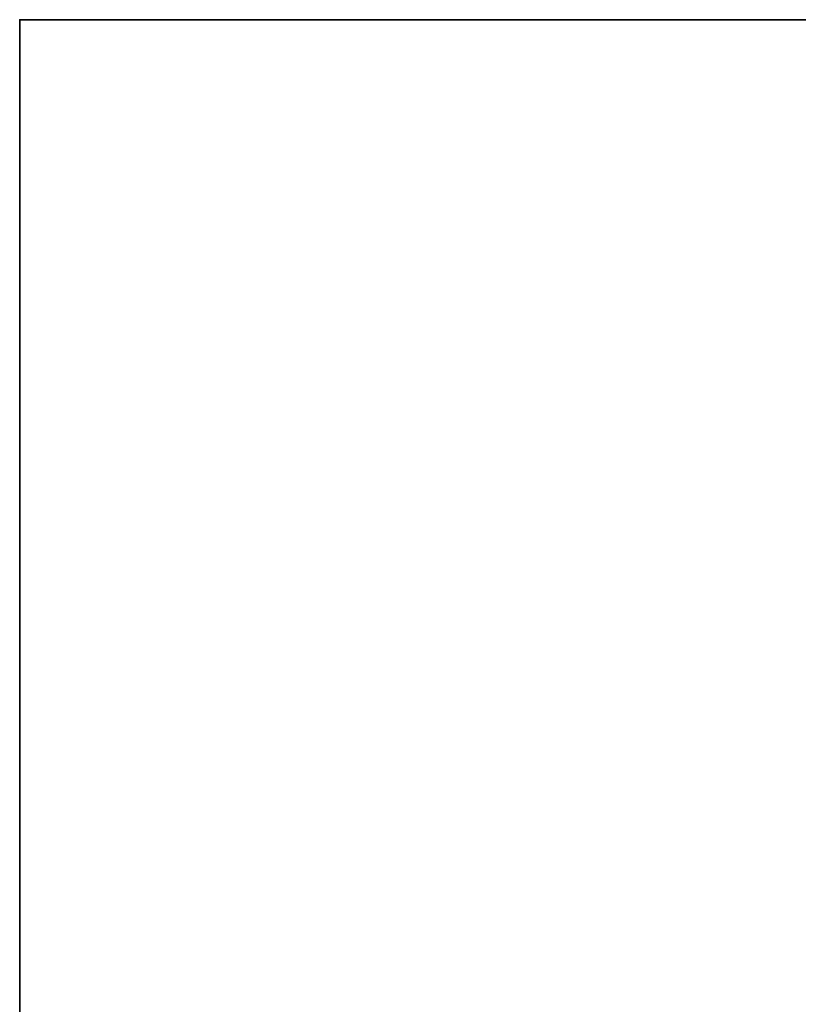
# Model space of a CAD drawing. Header units: millimetres. Extents: x -503 to 6703, y -110 to 249.
# Tile 988 of 1056: x 3843 to 3944, y 103 to 230. Entities that reach past the tile are written whole.
import ezdxf

# ---------------------------------------------------------------- set-up
doc = ezdxf.new("R2010")
doc.units = ezdxf.units.MM
doc.layers.add('152', color=7, linetype='Continuous', true_color=0xffffff)

# ---------------------------------------------------------------- blocks, each defined once
blk = doc.blocks.new('UG_SURFACE_004')
at = {"layer": '152', "color": 252, "linetype": 'Continuous', "lineweight": 35}
for points in [[(3843.5, -9.3, -7.75), (3843.5, 230.4, -7.75), (3993.5, 230.4, -7.75), (3993.5, -9.3, -7.75)], [(3843.5, 230.4, 2212.25), (5156.5, 230.4, 2212.25), (5006.5, 230.4, 2062.25), (3993.5, 230.4, 2062.25)], [(3993.5, 230.4, 2062.25), (3993.5, 230.4, -7.75), (3843.5, 230.4, -7.75), (3843.5, 230.4, 2212.25)], [(3843.5, -9.3, 2212.25), (3843.5, 230.4, 2212.25), (3843.5, 230.4, -7.75), (3843.5, -9.3, -7.75)], [(5156.5, -9.3, 2212.25), (5156.5, 230.4, 2212.25), (3843.5, 230.4, 2212.25), (3843.5, -9.3, 2212.25)]]:
    blk.add_3dface(points, dxfattribs=at)

msp = doc.modelspace()

# ---------------------------------------------------------------- linework, layer by layer
at = {"layer": '152', "color": 251, "linetype": 'Continuous', "lineweight": -3, "true_color": 0x636466}
for p, q in [((3843.5, 230.4, -7.75), (3993.5, 230.4, -7.75)), ((3843.5, -9.3, 2212.25), (3843.5, 230.4, 2212.25)), ((3843.5, 230.4, 2212.25), (5156.5, 230.4, 2212.25)), ((3843.5, 230.4, -7.75), (3843.5, 230.4, 2212.25)), ((3843.5, 230.4, -7.75), (3843.5, -9.3, -7.75))]:
    msp.add_line(p, q, dxfattribs=at)

# ---------------------------------------------------------------- block references
msp.add_blockref('UG_SURFACE_004', (0, 0), dxfattribs=at)

doc.saveas('drawing.dxf')
